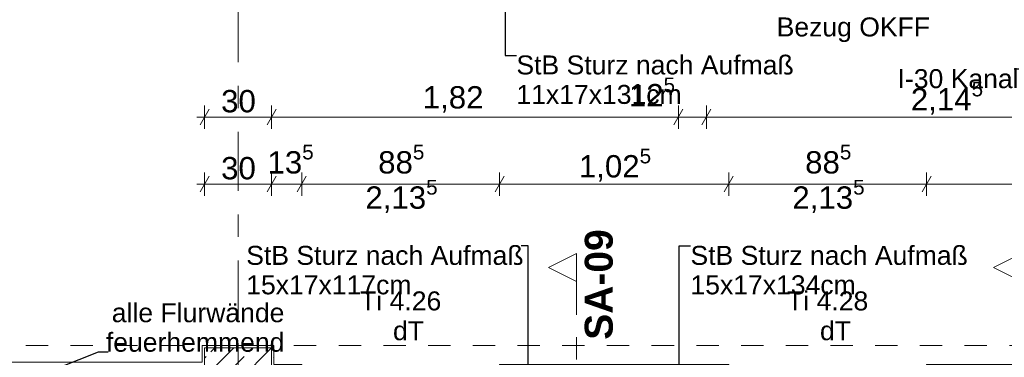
# Model space of a CAD drawing. Header units: metres. Extents: x -3.6 to 90.7, y -11.1 to 18.
# Tile 386 of 656: x 39.2 to 43.6, y 6 to 7.5. Entities that reach past the tile are written whole.
import ezdxf

# ---------------------------------------------------------------- set-up
doc = ezdxf.new("R2010")
doc.units = ezdxf.units.M
doc.header["$MEASUREMENT"] = 0
for name, pattern in [('Schnittlinie', [0.3, 0.15, -0.075, 0, -0.075]), ('Strichlinie doppelt', [0.546806, 0.264583, -0.105833, 0.070556, -0.105833]), ('Untersicht', [0.1, 0.075, -0.025]), ('Wipeout_Contour', [1, 0, -1])]:
    doc.linetypes.add(name, pattern=pattern)
for name, color, linetype in [('152 - Bemaßung_ Beschriftung.Ausbau', 7, 'Continuous'), ('203 - Marker.Schnitt - Ausbaudetail SA', 7, 'Continuous'), ('451 - Universal.Achsen Raster', 7, 'Continuous'), ('605 - Struktur.Wand Innen', 7, 'Continuous'), ('607 - Struktur.Stütze', 7, 'Continuous'), ('608 - Struktur.Träger', 7, 'Continuous'), ('650 - Abdeckung.Fußboden Aufbau', 7, 'Continuous'), ('Neubau_152 - Bemaßung_ Beschriftung.Ausbau', 7, 'Continuous')]:
    doc.layers.add(name, color=color, linetype=linetype)
doc.styles.add('ERSTELLTER_STIL_1', font='txt')
doc.styles.add('ERSTELLTER_STIL_2', font='txt')
doc.dimstyles.new('ERSTELLTER_STIL__3', dxfattribs={"dimtxt": 0.1, "dimasz": 0.0532, "dimexe": 0.18, "dimexo": 0.0625, "dimgap": 0, "dimtad": 1, "dimtih": 1, "dimtoh": 1, "dimzin": 0, "dimdsep": 46, "dimtxsty": 'ERSTELLTER_STIL_2', "dimblk": 'ARROWHEAD_2', "dimblk1": 'ARROWHEAD_2', "dimblk2": 'ARROWHEAD_2', "dimcen": 0.09, "dimse1": 1, "dimse2": 1, "dimclrd": 7, "dimclre": 7, "dimclrt": 7, "dimazin": 0, "dimtfac": 1, "dimtdec": 4, "dimtmove": 0, "dimatfit": 3, "dimfxl": 1, "dimtolj": 1, "dimtzin": 0, "dimarcsym": 0})
doc.dimstyles.new('ERSTELLTER_STIL__5', dxfattribs={"dimtxt": 0.18, "dimasz": 0.03648, "dimexe": 0.18, "dimexo": 0.0625, "dimgap": 0, "dimtad": 0, "dimtih": 1, "dimtoh": 1, "dimdec": 4, "dimzin": 0, "dimdsep": 46, "dimcen": 0.09, "dimadec": 0, "dimazin": 0, "dimtfac": 1, "dimtdec": 4, "dimtmove": 0, "dimatfit": 3, "dimldrblk": 'ARROWHEAD_11', "dimfxl": 1, "dimtolj": 1, "dimtzin": 0, "dimarcsym": 0})
doc.dimstyles.new('ERSTELLTER_STIL__6', dxfattribs={"dimtxt": 0.18, "dimasz": 0.02736, "dimexe": 0.18, "dimexo": 0.0625, "dimgap": 0, "dimtad": 0, "dimtih": 1, "dimtoh": 1, "dimdec": 4, "dimzin": 0, "dimdsep": 46, "dimcen": 0.09, "dimadec": 0, "dimazin": 0, "dimtfac": 1, "dimtdec": 4, "dimtmove": 0, "dimatfit": 3, "dimldrblk": 'ARROWHEAD_11', "dimfxl": 1, "dimtolj": 1, "dimtzin": 0, "dimarcsym": 0})
doc.dimstyles.new('ERSTELLTER_STIL__9', dxfattribs={"dimtxt": 0.1, "dimasz": 0.0532, "dimexe": 0.18, "dimexo": 0.0625, "dimgap": 0, "dimtad": 1, "dimtih": 1, "dimtoh": 1, "dimzin": 0, "dimdsep": 46, "dimtxsty": 'ERSTELLTER_STIL_2', "dimblk": 'ARROWHEAD_2', "dimblk1": 'ARROWHEAD_2', "dimblk2": 'ARROWHEAD_2', "dimcen": 0.09, "dimse1": 1, "dimse2": 1, "dimclrd": 7, "dimclre": 7, "dimclrt": 7, "dimazin": 0, "dimtfac": 1, "dimtdec": 4, "dimtmove": 2, "dimatfit": 3, "dimfxl": 1, "dimtolj": 1, "dimtzin": 0, "dimarcsym": 0})

# ---------------------------------------------------------------- blocks, each defined once
blk = doc.blocks.new('ARROWHEAD_11')
at = {"color": 0, "linetype": 'Continuous', "lineweight": 0}
blk.add_line((0, 0), (-1, 0), dxfattribs=at)
at = {"color": 0, "linetype": 'Continuous', "lineweight": 0, "const_width": 0.25, "flags": 128}
blk.add_lwpolyline([(-0.125, 0, 1), (0.125, 0, 1)], format="xyb", close=True, dxfattribs=at)
blk = doc.blocks.new('*D578')
at = {"layer": '152 - Bemaßung_ Beschriftung.Ausbau', "color": 7, "linetype": 'Continuous', "lineweight": 5}
for p, q in [((39.98, 6.6804), (39.98, 6.7854)), ((40.28, 6.6804), (40.28, 6.7854)), ((40.0002, 6.7679), (39.9598, 6.6979)), ((40.3002, 6.7679), (40.2598, 6.6979)), ((39.9458, 6.7329), (39.98, 6.7329)), ((39.98, 6.7329), (40.28, 6.7329))]:
    blk.add_line(p, q, dxfattribs=at)
at = {"layer": '152 - Bemaßung_ Beschriftung.Ausbau', "color": 7, "lineweight": 5, "char_height": 0.1, "attachment_point": 7, "style": 'ERSTELLTER_STIL_2'}
for s, insert in [('\\A1;{\\pql;\\fArial|b0|i0|c0|p38;13\\fArial|b0|i0|c0|p38;\\A1{\\H.66x;\\S5^  ;}}', (40.2615, 6.7512)), ('\\A1;{\\pql;\\fArial|b0|i0|c0|p38;30}', (40.0541, 6.7529))]:
    blk.add_mtext(s, dxfattribs=dict(at, insert=insert))
blk = doc.blocks.new('ARROWHEAD_2')
at = {"color": 0, "linetype": 'Continuous', "lineweight": 0}
for p, q in [((0, 0), (-1, 0)), ((-0.378, -0.655), (0.378, 0.655))]:
    blk.add_line(p, q, dxfattribs=at)
blk = doc.blocks.new('*D579')
at = {"layer": '152 - Bemaßung_ Beschriftung.Ausbau', "color": 7, "linetype": 'Continuous', "lineweight": 5}
for p, q in [((40.28, 6.6804), (40.28, 6.7854)), ((40.415, 6.6804), (40.415, 6.7854)), ((40.3002, 6.7679), (40.2598, 6.6979)), ((40.4352, 6.7679), (40.3948, 6.6979)), ((40.28, 6.7329), (40.415, 6.7329))]:
    blk.add_line(p, q, dxfattribs=at)
blk = doc.blocks.new('*D580')
at = {"layer": '152 - Bemaßung_ Beschriftung.Ausbau', "color": 7, "linetype": 'Continuous', "lineweight": 5}
for p, q in [((40.415, 6.6804), (40.415, 6.7854)), ((41.3, 6.6804), (41.3, 6.7854)), ((40.4352, 6.7679), (40.3948, 6.6979)), ((41.3202, 6.7679), (41.2798, 6.6979)), ((40.415, 6.7329), (41.3, 6.7329))]:
    blk.add_line(p, q, dxfattribs=at)
at = {"layer": '152 - Bemaßung_ Beschriftung.Ausbau', "color": 7, "lineweight": 5, "char_height": 0.1, "attachment_point": 7, "style": 'ERSTELLTER_STIL_2'}
for s, insert in [('\\A1;{\\pql;\\fArial|b0|i0|c0|p38;88\\fArial|b0|i0|c0|p38;\\A1{\\H.66x;\\S5^  ;}}', (40.7566, 6.7512)), ('\\A1;{\\pql;\\fArial|b0|i0|c0|p38;2,13\\fArial|b0|i0|c0|p38;\\A1{\\H.66x;\\S5^  ;}}', (40.6994, 6.5935))]:
    blk.add_mtext(s, dxfattribs=dict(at, insert=insert))
blk = doc.blocks.new('*D581')
at = {"layer": '152 - Bemaßung_ Beschriftung.Ausbau', "color": 7, "linetype": 'Continuous', "lineweight": 5}
for p, q in [((41.3, 6.6804), (41.3, 6.7854)), ((42.325, 6.6804), (42.325, 6.7854)), ((41.3202, 6.7679), (41.2798, 6.6979)), ((42.3452, 6.7679), (42.3048, 6.6979)), ((41.3, 6.7329), (42.325, 6.7329))]:
    blk.add_line(p, q, dxfattribs=at)
at = {"layer": '152 - Bemaßung_ Beschriftung.Ausbau', "color": 7, "lineweight": 5, "insert": (41.6544, 6.7335), "char_height": 0.1, "attachment_point": 7, "style": 'ERSTELLTER_STIL_2'}
blk.add_mtext('\\A1;{\\pql;\\fArial|b0|i0|c0|p38;1,02\\fArial|b0|i0|c0|p38;\\A1{\\H.66x;\\S5^  ;}}', dxfattribs=at)
blk = doc.blocks.new('*D582')
at = {"layer": '152 - Bemaßung_ Beschriftung.Ausbau', "color": 7, "linetype": 'Continuous', "lineweight": 5}
for p, q in [((42.325, 6.6804), (42.325, 6.7854)), ((43.21, 6.6804), (43.21, 6.7854)), ((42.3452, 6.7679), (42.3048, 6.6979)), ((43.2302, 6.7679), (43.1898, 6.6979)), ((42.325, 6.7329), (43.21, 6.7329))]:
    blk.add_line(p, q, dxfattribs=at)
at = {"layer": '152 - Bemaßung_ Beschriftung.Ausbau', "color": 7, "lineweight": 5, "char_height": 0.1, "attachment_point": 7, "style": 'ERSTELLTER_STIL_2'}
for s, insert in [('\\A1;{\\pql;\\fArial|b0|i0|c0|p38;88\\fArial|b0|i0|c0|p38;\\A1{\\H.66x;\\S5^  ;}}', (42.6666, 6.7512)), ('\\A1;{\\pql;\\fArial|b0|i0|c0|p38;2,13\\fArial|b0|i0|c0|p38;\\A1{\\H.66x;\\S5^  ;}}', (42.6094, 6.5935))]:
    blk.add_mtext(s, dxfattribs=dict(at, insert=insert))
blk = doc.blocks.new('*D583')
at = {"layer": '152 - Bemaßung_ Beschriftung.Ausbau', "color": 7, "linetype": 'Continuous', "lineweight": 5}
for p, q in [((43.21, 6.6804), (43.21, 6.7854)), ((45.905, 6.6804), (45.905, 6.7854)), ((43.2302, 6.7679), (43.1898, 6.6979)), ((45.9252, 6.7679), (45.8848, 6.6979)), ((43.21, 6.7329), (45.905, 6.7329))]:
    blk.add_line(p, q, dxfattribs=at)
at = {"layer": '152 - Bemaßung_ Beschriftung.Ausbau', "color": 7, "lineweight": 5, "insert": (44.3994, 6.7335), "char_height": 0.1, "attachment_point": 7, "style": 'ERSTELLTER_STIL_2'}
blk.add_mtext('\\A1;{\\pql;\\fArial|b0|i0|c0|p38;2,69\\fArial|b0|i0|c0|p38;\\A1{\\H.66x;\\S5^  ;}}', dxfattribs=at)
blk = doc.blocks.new('*D587')
at = {"layer": '152 - Bemaßung_ Beschriftung.Ausbau', "color": 7, "linetype": 'Continuous', "lineweight": 5}
for p, q in [((40.0002, 7.0679), (39.9598, 6.9979)), ((39.98, 6.9804), (39.98, 7.0854)), ((40.3002, 7.0679), (40.2598, 6.9979)), ((40.28, 6.9804), (40.28, 7.0854)), ((39.9458, 7.0329), (39.98, 7.0329)), ((39.98, 7.0329), (40.28, 7.0329))]:
    blk.add_line(p, q, dxfattribs=at)
at = {"layer": '152 - Bemaßung_ Beschriftung.Ausbau', "color": 7, "lineweight": 5, "insert": (40.0541, 7.0529), "char_height": 0.1, "attachment_point": 7, "style": 'ERSTELLTER_STIL_2'}
blk.add_mtext('\\A1;{\\pql;\\fArial|b0|i0|c0|p38;30}', dxfattribs=at)
blk = doc.blocks.new('*D588')
at = {"layer": '152 - Bemaßung_ Beschriftung.Ausbau', "color": 7, "linetype": 'Continuous', "lineweight": 5}
for p, q in [((40.3002, 7.0679), (40.2598, 6.9979)), ((40.28, 6.9804), (40.28, 7.0854)), ((42.1202, 7.0679), (42.0798, 6.9979)), ((42.1, 6.9804), (42.1, 7.0854)), ((40.28, 7.0329), (42.1, 7.0329))]:
    blk.add_line(p, q, dxfattribs=at)
at = {"layer": '152 - Bemaßung_ Beschriftung.Ausbau', "color": 7, "lineweight": 5, "char_height": 0.1, "attachment_point": 7, "style": 'ERSTELLTER_STIL_2'}
for s, insert in [('\\A1;{\\pql;\\fArial|b0|i0|c0|p38;12\\fArial|b0|i0|c0|p38;\\A1{\\H.66x;\\S5^  ;}}', (41.8779, 7.0518)), ('\\A1;{\\pql;\\fArial|b0|i0|c0|p38;1,82}', (40.956, 7.0529))]:
    blk.add_mtext(s, dxfattribs=dict(at, insert=insert))
blk = doc.blocks.new('*D589')
at = {"layer": '152 - Bemaßung_ Beschriftung.Ausbau', "color": 7, "linetype": 'Continuous', "lineweight": 5}
for p, q in [((42.1202, 7.0679), (42.0798, 6.9979)), ((42.1, 6.9804), (42.1, 7.0854)), ((42.2452, 7.0679), (42.2048, 6.9979)), ((42.225, 6.9804), (42.225, 7.0854)), ((42.1, 7.0329), (42.225, 7.0329))]:
    blk.add_line(p, q, dxfattribs=at)
blk = doc.blocks.new('*D590')
at = {"layer": '152 - Bemaßung_ Beschriftung.Ausbau', "color": 7, "linetype": 'Continuous', "lineweight": 5}
for p, q in [((42.2452, 7.0679), (42.2048, 6.9979)), ((42.225, 6.9804), (42.225, 7.0854)), ((44.3902, 7.0679), (44.3498, 6.9979)), ((44.37, 6.9804), (44.37, 7.0854)), ((42.225, 7.0329), (44.37, 7.0329))]:
    blk.add_line(p, q, dxfattribs=at)
at = {"layer": '152 - Bemaßung_ Beschriftung.Ausbau', "color": 7, "lineweight": 5, "insert": (43.1394, 7.0335), "char_height": 0.1, "attachment_point": 7, "style": 'ERSTELLTER_STIL_2'}
blk.add_mtext('\\A1;{\\pql;\\fArial|b0|i0|c0|p38;2,14\\fArial|b0|i0|c0|p38;\\A1{\\H.66x;\\S5^  ;}}', dxfattribs=at)

msp = doc.modelspace()

# ---------------------------------------------------------------- hatches: boundary and pattern name
at = {"layer": '607 - Struktur.Stütze', "linetype": 'Continuous', "lineweight": 0, "true_color": 0x000000}
h = msp.add_hatch(dxfattribs=at)
h.set_pattern_fill('Gips_0001', color=18, style=0, pattern_type=2)
h.set_pattern_definition([(45, (0, 0), (-0.01767767, 0.01767767), [0, -0.025])])
h.paths.add_polyline_path([(40.29, 6.01), (39.97, 6.01), (39.97, 5.935), (39.98, 5.935), (39.98, 6), (40.28, 6), (40.28, 5.925), (40.29, 5.925)])
h = msp.add_hatch(dxfattribs=at)
h.set_pattern_fill('Beton__Stahlbeton_0001', color=18, style=0, pattern_type=2)
h.set_pattern_definition([(45, (0, 0), (-0.0848528, 0.0848528), []), (45, (-0.04243, 0.04243), (-0.0848528, 0.0848528), [0.09, -0.03])])
h.paths.add_polyline_path([(39.98, 5.2), (40.28, 5.2), (40.28, 6), (39.98, 6)])

# ---------------------------------------------------------------- linework, layer by layer
at = {"layer": '203 - Marker.Schnitt - Ausbaudetail SA', "color": 7, "linetype": 'Schnittlinie', "lineweight": 13}
msp.add_line((41.6443, 6.2975), (41.6443, 4.763), dxfattribs=at)
at = {"layer": '451 - Universal.Achsen Raster', "color": 160, "linetype": 'Strichlinie doppelt', "lineweight": 9, "true_color": 0x3232ff}
msp.add_line((40.13, -10.585), (40.13, 16.355), dxfattribs=at)
at = {"layer": '607 - Struktur.Stütze', "color": 7, "linetype": 'Continuous', "lineweight": 5, "flags": 128}
msp.add_lwpolyline([(40.29, 5.925), (40.29, 6.01), (39.97, 6.01), (39.97, 5.935)], dxfattribs=at)
at = {"layer": '607 - Struktur.Stütze', "color": 7, "linetype": 'Continuous', "lineweight": 13, "flags": 128}
msp.add_lwpolyline([(39.98, 5.2), (40.28, 5.2), (40.28, 6), (39.98, 6)], close=True, dxfattribs=at)
at = {"layer": '608 - Struktur.Träger', "color": 7, "linetype": 'Untersicht', "lineweight": 13}
msp.add_line((0.38, 6.01), (61.88, 6.01), dxfattribs=at)
at = {"layer": '650 - Abdeckung.Fußboden Aufbau', "color": 7, "linetype": 'Continuous', "lineweight": 13, "flags": 128}
msp.add_lwpolyline([(38.855, 5.819), (38.855, 5.935), (39.97, 5.935), (39.97, 6.01), (40.29, 6.01), (40.29, 5.925), (40.415, 5.925), (40.415, 5.76), (41.3, 5.76), (41.3, 5.925), (42.325, 5.925), (42.325, 5.76), (43.21, 5.76), (43.21, 5.925), (45.905, 5.925), (45.905, 5.76), (46.79, 5.76), (46.79, 5.925), (47.17, 5.925), (47.17, 6.01), (47.49, 6.01), (47.49, 5.925), (48.66, 5.925), (48.66, 5.805)], dxfattribs=at)

# ---------------------------------------------------------------- texts
at = {"layer": '152 - Bemaßung_ Beschriftung.Ausbau', "color": 7, "linetype": 'Continuous', "lineweight": 9, "insert": (40.3372, 5.9813), "char_height": 0.085, "attachment_point": 9, "line_spacing_factor": 0.93321, "style": 'ERSTELLTER_STIL_2'}
msp.add_mtext('\\A1;{\\pqr;\\fArial|b0|i0|c0|p38;a\\fArial|b0|i0|c0|p38;lle Flurwände\\P\\pqr;\\fArial|b0|i0|c0|p38;feuerhemmend}', dxfattribs=at)
at = {"layer": '203 - Marker.Schnitt - Ausbaudetail SA', "color": 7, "lineweight": 13, "insert": (41.8076, 6.0359), "char_height": 0.125, "attachment_point": 7, "rotation": 90, "style": 'ERSTELLTER_STIL_1'}
msp.add_mtext('\\A1;{\\pql;\\pt0;\\fArial|b1|i0|c0|p38;SA-09}', dxfattribs=at)
at = {"layer": '605 - Struktur.Wand Innen', "color": 1, "lineweight": 9, "char_height": 0.085, "style": 'ERSTELLTER_STIL_2'}
for s, insert, attachment_point in [('\\A1;{\\pqc;\\pt0;\\fArial|b0|i0|c0|p38;Ti 4.26}', (40.8575, 6.1663), 8), ('\\A1;{\\pqc;\\pt0;\\fArial|b0|i0|c0|p38;Ti 4.28}', (42.7675, 6.1663), 8), ('\\A1;{\\pqr;\\pt0;\\fArial|b0|i0|c0|p38;}', (40.7576, 6.1386), 3), ('\\A1;{\\pql;\\pt0;\\fArial|b0|i0|c0|p38;dT}', (40.8229, 6.1191), 1), ('\\A1;{\\pqr;\\pt0;\\fArial|b0|i0|c0|p38;}', (42.6676, 6.1386), 3), ('\\A1;{\\pql;\\pt0;\\fArial|b0|i0|c0|p38;dT}', (42.7329, 6.1191), 1)]:
    msp.add_mtext(s, dxfattribs=dict(at, insert=insert, attachment_point=attachment_point))
at = {"layer": 'Neubau_152 - Bemaßung_ Beschriftung.Ausbau', "color": 7, "linetype": 'Continuous', "lineweight": 9, "char_height": 0.085, "attachment_point": 1, "style": 'ERSTELLTER_STIL_2'}
for s, insert, line_spacing_factor in [('\\A1;{\\pql;\\fArial|b0|i0|c0|p38;E WD 400/80\\P\\pql;\\fArial|b0|i0|c0|p38;Achshöhe = \\fArial|b0|i0|c0|p38;2,280\\fArial|b0|i0|c0|p38; m\\P\\pql;\\fArial|b0|i0|c0|p38;Bezug OKFF}', (42.5391, 7.7431), 0.931125), ('\\A1;{\\pql;\\fArial|b0|i0|c0|p38;StB Sturz\\fArial|b0|i0|c0|p38; nach Aufmaß\\P\\pql;\\fArial|b0|i0|c0|p38;11\\fArial|b0|i0|c0|p38;x\\fArial|b0|i0|c0|p38;17\\fArial|b0|i0|c0|p38;x\\fArial|b0|i0|c0|p38;131\\fArial|b0|i0|c0|p38;cm}', (41.375, 7.309), 0.931204), ('\\A1;{\\pql;\\fArial|b0|i0|c0|p38;StB Sturz\\fArial|b0|i0|c0|p38; nach Aufmaß\\P\\pql;\\fArial|b0|i0|c0|p38;15\\fArial|b0|i0|c0|p38;x\\fArial|b0|i0|c0|p38;17\\fArial|b0|i0|c0|p38;x\\fArial|b0|i0|c0|p38;117\\fArial|b0|i0|c0|p38;cm}', (40.1664, 6.4564), 0.930826), ('\\A1;{\\pql;\\fArial|b0|i0|c0|p38;StB Sturz\\fArial|b0|i0|c0|p38; nach Aufmaß\\P\\pql;\\fArial|b0|i0|c0|p38;15\\fArial|b0|i0|c0|p38;x\\fArial|b0|i0|c0|p38;17\\fArial|b0|i0|c0|p38;x\\fArial|b0|i0|c0|p38;134\\fArial|b0|i0|c0|p38;cm}', (42.1536, 6.4564), 0.931204)]:
    msp.add_mtext(s, dxfattribs=dict(at, insert=insert, line_spacing_factor=line_spacing_factor))
at = {"layer": 'Neubau_152 - Bemaßung_ Beschriftung.Ausbau', "color": 7, "linetype": 'Continuous', "lineweight": 9, "insert": (43.08, 7.2476), "char_height": 0.085, "attachment_point": 1, "style": 'ERSTELLTER_STIL_2'}
msp.add_mtext('\\A1;{\\pql;\\fArial|b0|i0|c0|p38;I-30 Kanal}', dxfattribs=at)

# ---------------------------------------------------------------- dimensions: what is measured, and where the dimension line sits
at = {"layer": '152 - Bemaßung_ Beschriftung.Ausbau', "color": 7, "linetype": 'Continuous', "lineweight": 5}
for base, p1, p2, dimstyle, picture, middle in [((40.28, 7.0329), (39.98, 6), (40.28, 6), 'ERSTELLTER_STIL__3', '*D587', (40.1303, 7.1029)), ((40.28, 6.7329), (39.98, 6), (40.28, 6), 'ERSTELLTER_STIL__3', '*D578', (40.1303, 6.8029)), ((41.2999998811, 6.7328843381), (40.4149998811, 5.925), (41.2999998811, 5.925), 'ERSTELLTER_STIL__3', '*D580', (40.9678661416, 6.8028843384)), ((43.2099889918, 6.7328843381), (42.3249889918, 5.925), (43.2099889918, 5.925), 'ERSTELLTER_STIL__3', '*D582', (42.8778552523, 6.8028843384)), ((42.2249889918, 7.0328843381), (42.0999889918, 5.76), (42.2249889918, 5.76), 'ERSTELLTER_STIL__3', '*D589', (42.0891970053, 7.1028843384)), ((40.415, 6.73288), (40.27999, 5.99998), (40.415, 5.925), 'ERSTELLTER_STIL__9', '*D579', (40.47276, 6.80288))]:
    dim = msp.add_linear_dim(base=base, p1=p1, p2=p2, dimstyle=dimstyle, dxfattribs=at)
    dim.commit()
    dim.dimension.update_dxf_attribs({"geometry": picture, "text_midpoint": middle, "dimtype": 160})

# ---------------------------------------------------------------- leaders
at = {"layer": '152 - Bemaßung_ Beschriftung.Ausbau', "color": 7, "linetype": 'Continuous', "lineweight": 9, "annotation_type": 0, "has_hookline": 1, "hookline_direction": 0, "text_width": 0.7882}
msp.add_leader([(39.2541, 5.8818), (39.5054, 5.9813), (39.549, 5.9813)], dimstyle='ERSTELLTER_STIL__5', dxfattribs=at)
at = {"layer": 'Neubau_152 - Bemaßung_ Beschriftung.Ausbau', "color": 1, "linetype": 'Continuous', "lineweight": 13, "annotation_type": 0, "has_hookline": 1}
for points, dimstyle, hookline_direction, text_width in [([(41.325, 8.1728), (41.325, 7.309), (41.375, 7.309)], 'ERSTELLTER_STIL__6', 0, 1.2306), ([(43.91, 7.2447), (43.66, 7.2476), (43.6014, 7.2476)], 'ERSTELLTER_STIL__5', 1, 0.5214), ([(41.4279, 5.85), (41.4279, 6.4564), (41.397, 6.4564)], 'ERSTELLTER_STIL__6', 1, 1.2306), ([(42.1036, 5.8706), (42.1036, 6.4564), (42.1536, 6.4564)], 'ERSTELLTER_STIL__6', 0, 1.2306)]:
    msp.add_leader(points, dimstyle=dimstyle, dxfattribs=dict(at, hookline_direction=hookline_direction, text_width=text_width))

# ---------------------------------------------------------------- wipeouts: each hides what was drawn before it
at = {"color": 254, "linetype": 'Wipeout_Contour', "lineweight": 0, "ltscale": 131.67205}
msp.add_wipeout([(43.6342, 6.4225), (43.5092, 6.36), (43.6342, 6.2975)], dxfattribs=at).dxf.layer = '203 - Marker.Schnitt - Ausbaudetail SA'

# ---------------------------------------------------------------- next in the draw order: linework, layer by layer
at = {"layer": '203 - Marker.Schnitt - Ausbaudetail SA', "color": 7, "linetype": 'Continuous', "lineweight": 13, "flags": 128}
msp.add_lwpolyline([(43.6342, 6.4225), (43.6342, 6.2975), (43.5092, 6.36)], close=True, dxfattribs=at)

# ---------------------------------------------------------------- next in the draw order: dimensions: what is measured, and where the dimension line sits
at = {"layer": '152 - Bemaßung_ Beschriftung.Ausbau', "color": 7, "linetype": 'Continuous', "lineweight": 5}
for base, p1, p2, picture, middle in [((44.369988, 7.032884), (42.224989, 5.76), (44.369988, 5.76), '*D590', (43.404359, 7.102884)), ((45.905, 6.73288), (43.20999, 5.925), (45.905, 5.925), '*D583', (44.66436, 6.80288))]:
    dim = msp.add_linear_dim(base=base, p1=p1, p2=p2, dimstyle='ERSTELLTER_STIL__3', dxfattribs=at)
    dim.commit()
    dim.dimension.update_dxf_attribs({"geometry": picture, "text_midpoint": middle, "dimtype": 160})

# ---------------------------------------------------------------- next in the draw order: wipeouts: each hides what was drawn before it
at = {"color": 254, "linetype": 'Wipeout_Contour', "lineweight": 0, "ltscale": 125.768664}
msp.add_wipeout([(41.6443, 6.4225), (41.5193, 6.36), (41.6443, 6.2975)], dxfattribs=at).dxf.layer = '203 - Marker.Schnitt - Ausbaudetail SA'

# ---------------------------------------------------------------- next in the draw order: linework, layer by layer
at = {"layer": '203 - Marker.Schnitt - Ausbaudetail SA', "color": 7, "linetype": 'Continuous', "lineweight": 13, "flags": 128}
msp.add_lwpolyline([(41.6443, 6.4225), (41.6443, 6.2975), (41.5193, 6.36)], close=True, dxfattribs=at)

# ---------------------------------------------------------------- next in the draw order: dimensions: what is measured, and where the dimension line sits
at = {"layer": '152 - Bemaßung_ Beschriftung.Ausbau', "color": 7, "linetype": 'Continuous', "lineweight": 5}
for base, p1, p2, picture, middle in [((42.1, 7.0329), (40.28, 6), (42.1, 5.76), '*D588', (41.0859, 7.1029)), ((42.32499, 6.73288), (41.3, 5.925), (42.32499, 5.925), '*D581', (41.91936, 6.80288))]:
    dim = msp.add_linear_dim(base=base, p1=p1, p2=p2, dimstyle='ERSTELLTER_STIL__3', dxfattribs=at)
    dim.commit()
    dim.dimension.update_dxf_attribs({"geometry": picture, "text_midpoint": middle, "dimtype": 160})

doc.saveas('drawing.dxf')
